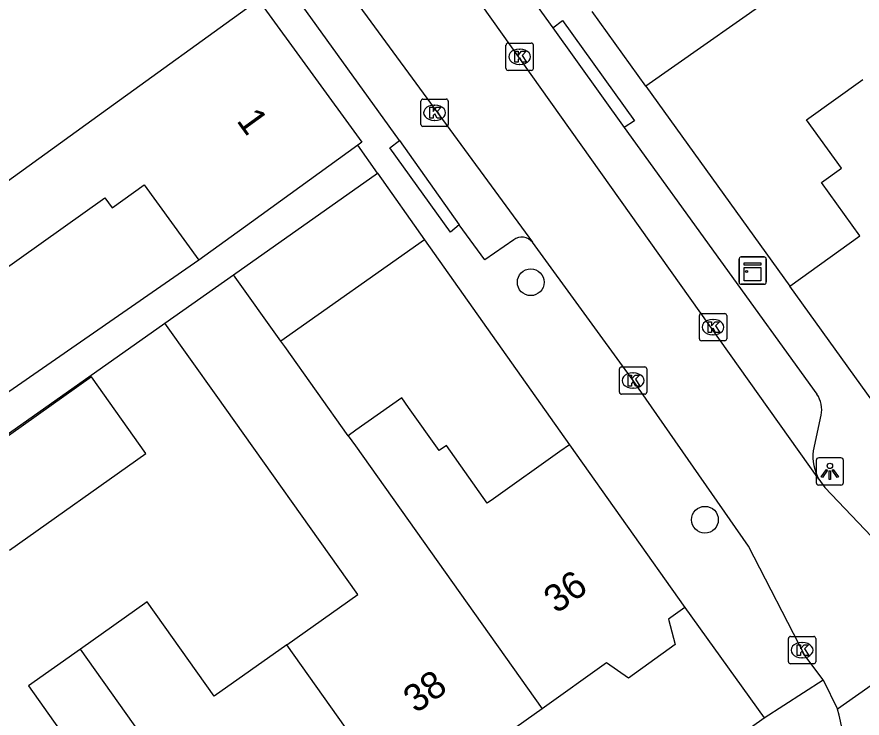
# Model space of a CAD drawing. Extents: x 161882 to 162509, y 381687 to 382379.
# Drawn here: x 162192.56 to 162223.52, y 381897.93 to 381923.63 of the extents above; entities that cross this region are included whole.
import ezdxf

# ---------------------------------------------------------------- set-up
doc = ezdxf.new("R2010")
doc.units = 0
for name, color, linetype in [('IMGEO_Boom', 7, 'Continuous'), ('IMGEO_Kast', 7, 'Continuous'), ('IMGEO_Kolk', 7, 'Continuous'), ('IMGEO_Lichtpunt', 7, 'Continuous'), ('IMGEO_Muur', 7, 'Continuous'), ('IMGEO_Pand', 7, 'Continuous'), ('IMGEO_Pand_nummerreeks', 7, 'Continuous'), ('IMGEO_Rijbaan_lokaal_open', 7, 'Continuous'), ('IMGEO_Voetpad_open', 7, 'Continuous')]:
    doc.layers.add(name, color=color, linetype=linetype)

msp = doc.modelspace()

# ---------------------------------------------------------------- linework, layer by layer
at = {"layer": 'IMGEO_Boom'}
for centre in [(162211.38, 381913.906), (162217.761, 381905.204)]:
    msp.add_circle(centre, 0.489, dxfattribs=at)
at = {"layer": 'IMGEO_Kast'}
for p, q in [((162219.084, 381914.833), (162219.925, 381914.833)), ((162219.925, 381914.833), (162219.084, 381914.833)), ((162219.009, 381913.908), (162219.009, 381914.749)), ((162219.009, 381914.749), (162219.009, 381913.908)), ((162220.009, 381914.758), (162220.009, 381913.917)), ((162220.009, 381913.917), (162220.009, 381914.758)), ((162219.934, 381913.833), (162219.093, 381913.833)), ((162219.093, 381913.833), (162219.934, 381913.833))]:
    msp.add_line(p, q, dxfattribs=at)
for points in [[(162219.204, 381914.623), (162219.804, 381914.623), (162219.804, 381914.538), (162219.204, 381914.538), (162219.204, 381914.623)], [(162219.204, 381914.448), (162219.804, 381914.448), (162219.804, 381913.959), (162219.204, 381913.959), (162219.204, 381914.448)]]:
    msp.add_lwpolyline(points, dxfattribs=at)
msp.add_circle((162219.288, 381914.297), 0.0377, dxfattribs=at)
for centre, start, end in [((162219.087, 381914.755), 92.4484, 184.2845), ((162219.087, 381914.755), 92.4484, 184.2845), ((162219.931, 381914.755), 2.4484, 94.2845), ((162219.931, 381914.755), 2.4484, 94.2845), ((162219.087, 381913.911), 182.4484, 274.2845), ((162219.087, 381913.911), 182.4484, 274.2845), ((162219.931, 381913.911), 272.4484, 4.2845), ((162219.931, 381913.911), 272.4484, 4.2845)]:
    msp.add_arc(centre, 0.0779, start, end, dxfattribs=at)
at = {"layer": 'IMGEO_Kolk'}
for p, q in [((162210.474, 381921.745), (162210.474, 381922.597)), ((162210.549, 381922.671), (162211.401, 381922.671)), ((162211.475, 381922.597), (162211.475, 381921.745)), ((162210.962, 381922.451), (162210.987, 381922.451)), ((162211.401, 381921.671), (162210.549, 381921.671)), ((162210.985, 381921.891), (162210.96, 381921.891)), ((162207.358, 381919.692), (162207.358, 381920.544)), ((162207.433, 381920.618), (162208.285, 381920.618)), ((162207.846, 381920.398), (162207.871, 381920.398)), ((162208.359, 381920.544), (162208.359, 381919.692)), ((162207.869, 381919.838), (162207.844, 381919.838)), ((162208.285, 381919.618), (162207.433, 381919.618)), ((162217.557, 381911.834), (162217.557, 381912.686)), ((162217.632, 381912.76), (162218.484, 381912.76)), ((162218.558, 381912.686), (162218.558, 381911.834)), ((162218.045, 381912.54), (162218.07, 381912.54)), ((162218.484, 381911.76), (162217.632, 381911.76)), ((162218.068, 381911.98), (162218.043, 381911.98)), ((162214.705, 381910.802), (162215.557, 381910.802)), ((162214.63, 381909.876), (162214.63, 381910.728)), ((162215.118, 381910.582), (162215.143, 381910.582)), ((162215.631, 381910.728), (162215.631, 381909.876)), ((162215.141, 381910.022), (162215.116, 381910.022)), ((162215.557, 381909.802), (162214.705, 381909.802)), ((162220.894, 381900.925), (162221.746, 381900.925)), ((162220.819, 381899.999), (162220.819, 381900.851)), ((162221.307, 381900.705), (162221.332, 381900.705)), ((162221.82, 381900.851), (162221.82, 381899.999)), ((162221.33, 381900.145), (162221.305, 381900.145)), ((162221.746, 381899.925), (162220.894, 381899.925))]:
    msp.add_line(p, q, dxfattribs=at)
for points in [[(162210.474, 381921.745), (162210.474, 381922.597)], [(162210.549, 381922.671), (162211.401, 381922.671)], [(162211.475, 381922.597), (162211.475, 381921.745)], [(162210.795, 381922.371), (162210.918, 381922.371), (162210.918, 381922.22), (162211.048, 381922.371), (162211.212, 381922.371), (162211.066, 381922.22), (162211.219, 381921.971), (162211.067, 381921.971), (162210.982, 381922.135), (162210.918, 381922.068), (162210.918, 381921.971), (162210.795, 381921.971), (162210.795, 381922.371)], [(162211.401, 381921.671), (162210.549, 381921.671)], [(162207.358, 381919.692), (162207.358, 381920.544)], [(162207.433, 381920.618), (162208.285, 381920.618)], [(162208.359, 381920.544), (162208.359, 381919.692)], [(162207.679, 381920.318), (162207.802, 381920.318), (162207.802, 381920.167), (162207.932, 381920.318), (162208.096, 381920.318), (162207.95, 381920.167), (162208.103, 381919.918), (162207.951, 381919.918), (162207.866, 381920.082), (162207.802, 381920.015), (162207.802, 381919.918), (162207.679, 381919.918), (162207.679, 381920.318)], [(162208.285, 381919.618), (162207.433, 381919.618)], [(162217.557, 381911.834), (162217.557, 381912.686)], [(162217.632, 381912.76), (162218.484, 381912.76)], [(162218.558, 381912.686), (162218.558, 381911.834)], [(162217.878, 381912.46), (162218.001, 381912.46), (162218.001, 381912.309), (162218.131, 381912.46), (162218.295, 381912.46), (162218.149, 381912.309), (162218.302, 381912.06), (162218.15, 381912.06), (162218.065, 381912.224), (162218.001, 381912.157), (162218.001, 381912.06), (162217.878, 381912.06), (162217.878, 381912.46)], [(162218.484, 381911.76), (162217.632, 381911.76)], [(162214.705, 381910.802), (162215.557, 381910.802)], [(162214.63, 381909.876), (162214.63, 381910.728)], [(162214.951, 381910.502), (162215.074, 381910.502), (162215.074, 381910.351), (162215.204, 381910.502), (162215.368, 381910.502), (162215.222, 381910.351), (162215.375, 381910.102), (162215.223, 381910.102), (162215.138, 381910.266), (162215.074, 381910.199), (162215.074, 381910.102), (162214.951, 381910.102), (162214.951, 381910.502)], [(162215.631, 381910.728), (162215.631, 381909.876)], [(162215.557, 381909.802), (162214.705, 381909.802)], [(162220.894, 381900.925), (162221.746, 381900.925)], [(162220.819, 381899.999), (162220.819, 381900.851)], [(162221.14, 381900.625), (162221.263, 381900.625), (162221.263, 381900.474), (162221.393, 381900.625), (162221.557, 381900.625), (162221.411, 381900.474), (162221.564, 381900.225), (162221.412, 381900.225), (162221.327, 381900.389), (162221.263, 381900.322), (162221.263, 381900.225), (162221.14, 381900.225), (162221.14, 381900.625)], [(162221.82, 381900.851), (162221.82, 381899.999)], [(162221.746, 381899.925), (162220.894, 381899.925)]]:
    msp.add_lwpolyline(points, dxfattribs=at)
for centre, start, end in [((162210.551, 381922.595), 91.552, 178.448), ((162210.551, 381922.595), 91.552, 178.448), ((162211.399, 381922.595), 1.552, 88.448), ((162211.399, 381922.595), 1.552, 88.448), ((162210.551, 381921.747), 181.552, 268.448), ((162210.551, 381921.747), 181.552, 268.448), ((162211.399, 381921.747), 271.552, 358.448), ((162211.399, 381921.747), 271.552, 358.448), ((162207.435, 381920.542), 91.552, 178.448), ((162207.435, 381920.542), 91.552, 178.448), ((162208.283, 381920.542), 1.552, 88.448), ((162208.283, 381920.542), 1.552, 88.448), ((162207.435, 381919.694), 181.552, 268.448), ((162207.435, 381919.694), 181.552, 268.448), ((162208.283, 381919.694), 271.552, 358.448), ((162208.283, 381919.694), 271.552, 358.448), ((162217.634, 381912.684), 91.552, 178.448), ((162217.634, 381912.684), 91.552, 178.448), ((162218.482, 381912.684), 1.552, 88.448), ((162218.482, 381912.684), 1.552, 88.448), ((162217.634, 381911.836), 181.552, 268.448), ((162217.634, 381911.836), 181.552, 268.448), ((162218.482, 381911.836), 271.552, 358.448), ((162218.482, 381911.836), 271.552, 358.448), ((162214.707, 381910.726), 91.552, 178.448), ((162214.707, 381910.726), 91.552, 178.448), ((162215.555, 381910.726), 1.552, 88.448), ((162215.555, 381910.726), 1.552, 88.448), ((162214.707, 381909.878), 181.552, 268.448), ((162214.707, 381909.878), 181.552, 268.448), ((162215.555, 381909.878), 271.552, 358.448), ((162215.555, 381909.878), 271.552, 358.448), ((162220.896, 381900.849), 91.552, 178.448), ((162220.896, 381900.849), 91.552, 178.448), ((162221.744, 381900.849), 1.552, 88.448), ((162221.744, 381900.849), 1.552, 88.448), ((162220.896, 381900.001), 181.552, 268.448), ((162220.896, 381900.001), 181.552, 268.448), ((162221.744, 381900.001), 271.552, 358.448), ((162221.744, 381900.001), 271.552, 358.448)]:
    msp.add_arc(centre, 0.0765, start, end, dxfattribs=at)
for centre, major_axis, ratio, start_param, end_param in [((162210.961, 381922.171), (-0.387, 0.002), 0.722429, 4.712389, 7.853982), ((162210.986, 381922.171), (-0.39, 0.002), 0.717154, 1.570796, 4.712389), ((162207.845, 381920.118), (-0.387, 0.002), 0.722429, 4.712389, 7.853982), ((162207.87, 381920.118), (-0.39, 0.002), 0.717154, 1.570796, 4.712389), ((162218.044, 381912.26), (-0.387, 0.002), 0.722429, 4.712389, 7.853982), ((162218.069, 381912.26), (-0.39, 0.002), 0.717154, 1.570796, 4.712389), ((162215.117, 381910.302), (-0.387, 0.002), 0.722429, 4.712389, 7.853982), ((162215.142, 381910.302), (-0.39, 0.002), 0.717154, 1.570796, 4.712389), ((162221.306, 381900.425), (-0.387, 0.002), 0.722429, 4.712389, 7.853982), ((162221.331, 381900.425), (-0.39, 0.002), 0.717154, 1.570796, 4.712389)]:
    msp.add_ellipse(centre, major_axis=major_axis, ratio=ratio, start_param=start_param, end_param=end_param, dxfattribs=at)
at = {"layer": 'IMGEO_Lichtpunt'}
for p, q in [((162221.837, 381907.378), (162221.837, 381906.571)), ((162221.837, 381907.378), (162221.837, 381906.571)), ((162222.739, 381907.473), (162221.931, 381907.473)), ((162222.739, 381907.473), (162221.931, 381907.473)), ((162222.833, 381906.571), (162222.833, 381907.378)), ((162222.833, 381906.571), (162222.833, 381907.378)), ((162221.931, 381906.477), (162222.739, 381906.477)), ((162221.931, 381906.477), (162222.739, 381906.477))]:
    msp.add_line(p, q, dxfattribs=at)
for points in [[(162222.211, 381907.042), (162222.25, 381907.014), (162222.062, 381906.752), (162222.024, 381906.779), (162222.211, 381907.042)], [(162222.313, 381906.994), (162222.36, 381906.994), (162222.36, 381906.672), (162222.313, 381906.672), (162222.313, 381906.994)], [(162222.423, 381907.014), (162222.461, 381907.041), (162222.648, 381906.779), (162222.609, 381906.751), (162222.423, 381907.014)]]:
    msp.add_lwpolyline(points, dxfattribs=at)
msp.add_circle((162222.336, 381907.176), 0.0994, dxfattribs=at)
for centre, start, end in [((162221.931, 381907.378), 90, 180), ((162221.931, 381907.378), 90, 180), ((162222.739, 381907.378), 0, 90), ((162222.739, 381907.378), 0, 90), ((162221.931, 381906.571), 180, 270), ((162221.931, 381906.571), 180, 270), ((162222.739, 381906.571), 270, 0), ((162222.739, 381906.571), 270, 360)]:
    msp.add_arc(centre, 0.0946, start, end, dxfattribs=at)
at = {"layer": 'IMGEO_Muur'}
for points in [[(162215.596, 381921.098), (162220.871, 381913.764)], [(162207.49, 381915.462), (162212.795, 381907.946)]]:
    msp.add_lwpolyline(points, dxfattribs=at)
at = {"layer": 'IMGEO_Pand'}
for points in [[(162219.1, 381927.669), (162221.034, 381924.911), (162215.596, 381921.098)], [(162201.412, 381924.261), (162195.66, 381920.088), (162187.121, 381913.922)], [(162201.412, 381924.261), (162205.199, 381919.042), (162205.042, 381918.928)], [(162215.596, 381921.098), (162213.628, 381923.833)], [(162220.871, 381913.764), (162223.438, 381915.604), (162222.035, 381917.563), (162222.76, 381918.083), (162221.484, 381919.862), (162223.543, 381921.337)], [(162205.042, 381918.928), (162201.152, 381916.107), (162199.228, 381914.711)], [(162200.492, 381914.183), (162205.765, 381917.905)], [(162205.765, 381917.905), (162207.49, 381915.462)], [(162187.121, 381913.922), (162188.303, 381912.292), (162188.43, 381912.117), (162188.593, 381911.892), (162188.641, 381911.926), (162188.844, 381912.071), (162189.576, 381912.591), (162195.779, 381916.999), (162196.043, 381916.635), (162197.223, 381917.474), (162199.228, 381914.711)], [(162207.49, 381915.462), (162202.23, 381911.749)], [(162197.982, 381912.41), (162200.492, 381914.183)], [(162202.23, 381911.749), (162200.492, 381914.183)], [(162225.13, 381907.844), (162220.871, 381913.764)], [(162202.449, 381900.625), (162205.043, 381902.467), (162199.857, 381909.77), (162197.982, 381912.41)], [(162204.692, 381908.284), (162202.369, 381911.555), (162202.23, 381911.749)], [(162192.29, 381904.086), (162197.286, 381907.633), (162195.291, 381910.443), (162190.296, 381906.895)], [(162212.795, 381907.946), (162212.448, 381907.699), (162210.013, 381905.966), (162209.79, 381905.807), (162208.291, 381907.919), (162208.032, 381907.735), (162206.906, 381909.322), (162206.657, 381909.672), (162204.978, 381908.486), (162204.692, 381908.284)], [(162204.692, 381908.284), (162204.956, 381907.913), (162211.795, 381898.276)], [(162212.795, 381907.946), (162217.025, 381901.99)], [(162202.449, 381900.625), (162199.786, 381898.734), (162197.327, 381902.197), (162194.885, 381900.463)], [(162217.025, 381901.99), (162216.426, 381901.565), (162216.676, 381900.636), (162214.964, 381899.393), (162214.161, 381899.956), (162211.795, 381898.276)], [(162206.689, 381894.65), (162202.449, 381900.625)], [(162194.885, 381900.463), (162192.985, 381899.113), (162195.444, 381895.65), (162192.238, 381893.374)], [(162201.583, 381891.024), (162194.885, 381900.463)], [(162211.795, 381898.276), (162206.689, 381894.65)]]:
    msp.add_lwpolyline(points, dxfattribs=at)
at = {"layer": 'IMGEO_Rijbaan_lokaal_open'}
for points in [[(162221.938, 381906.686), (162196.865, 381941.979)], [(162193.648, 381939.662), (162211.441, 381915.372)], [(162222.089, 381899.341), (162221.423, 381900.229), (162219.356, 381904.234), (162215.131, 381910.302), (162211.441, 381915.372)], [(162221.938, 381906.686), (162222.15, 381906.388), (162225.828, 381902.52)], [(162226.939, 381901.305), (162222.611, 381898.266)], [(162222.089, 381899.341), (162222.611, 381898.266)]]:
    msp.add_lwpolyline(points, dxfattribs=at)
msp.add_arc((162218.505, 381896.928), 4.318, 353.6548, 18.0477, dxfattribs=at)
at = {"layer": 'IMGEO_Voetpad_open'}
for points in [[(162198.431, 381942.294), (162212.193, 381923.231)], [(162206.572, 381919.103), (162192.794, 381938.247)], [(162212.193, 381923.231), (162212.545, 381923.502), (162215.185, 381919.824), (162214.799, 381919.58)], [(162212.193, 381923.231), (162214.799, 381919.58)], [(162215.596, 381921.098), (162220.871, 381913.764)], [(162214.799, 381919.58), (162221.861, 381909.804)], [(162205.765, 381917.905), (162205.042, 381918.928)], [(162208.755, 381916.01), (162208.438, 381915.744), (162206.22, 381918.835), (162206.572, 381919.103)], [(162206.572, 381919.103), (162208.755, 381916.01)], [(162210.757, 381915.457), (162209.698, 381914.73), (162208.755, 381916.01)], [(162207.49, 381915.462), (162212.795, 381907.946)], [(162199.228, 381914.711), (162178.17, 381900.128)], [(162181.899, 381886.04), (162174.798, 381896.036), (162197.982, 381912.41)], [(162222.012, 381909.031), (162221.726, 381907.728)], [(162217.025, 381901.99), (162219.928, 381897.942)], [(162219.928, 381897.942), (162222.089, 381899.341)], [(162189.26, 381875.839), (162200.679, 381884.262), (162219.928, 381897.942)]]:
    msp.add_lwpolyline(points, dxfattribs=at)
for centre, radius, start, end in [((162211.058, 381915.085), 0.478, 36.8255, 129.007), ((162221.084, 381909.251), 0.954, 346.6613, 35.445), ((162223.445, 381907.535), 1.73, 173.5981, 209.4022)]:
    msp.add_arc(centre, radius, start, end, dxfattribs=at)

# ---------------------------------------------------------------- texts
at = {"layer": 'IMGEO_Pand_nummerreeks'}
for s, rotation, p in [('1', 305.9586, (162200.579, 381919.826)), ('36', 35.3801, (162212.319, 381901.739)), ('38', 35.3801, (162207.175, 381898.086))]:
    msp.add_text(s, height=1, rotation=rotation, dxfattribs=at).set_placement(p)

doc.saveas('drawing.dxf')
